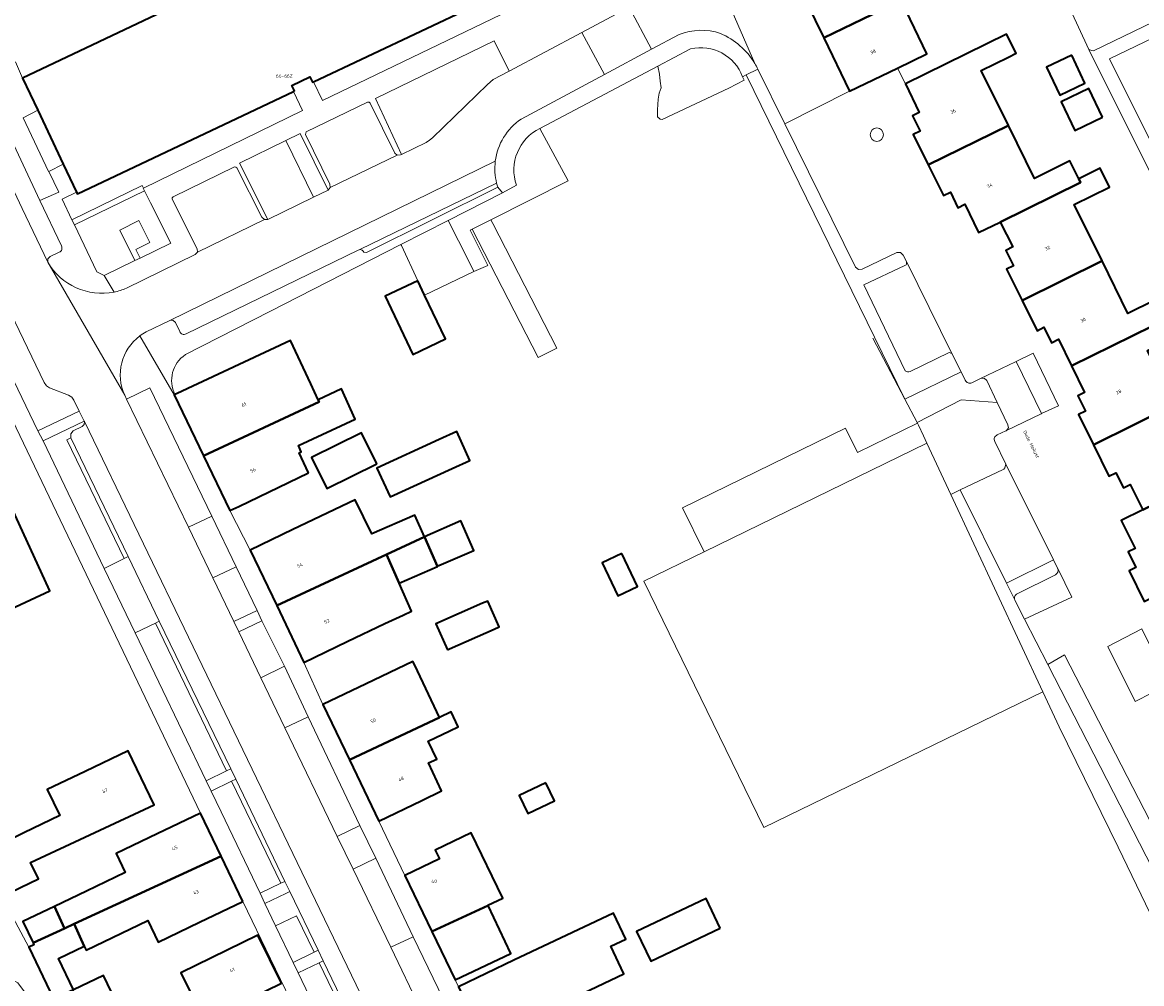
# Model space of a CAD drawing. Header units: metres. Extents: x 197700 to 204338, y 317132 to 325229.
# Tile 265 of 656: x 200290 to 200407, y 318997 to 319098. Entities that reach past the tile are written whole.
import ezdxf
from ezdxf.enums import TextEntityAlignment as Align

# ---------------------------------------------------------------- set-up
doc = ezdxf.new("R2010")
doc.units = ezdxf.units.M
for name, color, linetype, lineweight in [('B-WE-GR-BEPLANTING_CULTUUR_BODEMBEDEKKER-GV', 90, 'Continuous', 18), ('B-WE-GR-BEPLANTING_CULTUUR_BOSPLANTSOEN-GV', 90, 'Continuous', 18), ('B-WE-GR-BEPLANTING_CULTUUR_HEESTERS-GV', 90, 'Continuous', 18), ('B-WE-IE-TERREINAFSCHEIDING_KUNSTMATIG_HEKWERK-G', 20, 'IE-TERREINAFSCHEIDING-KUNSTMATIG', 18), ('B-WE-IE-TERREINAFSCHEIDING_KUNSTMATIG_MUUR-G', 90, 'IE-TERREINAFSCHEIDING-KUNSTMATIG-DICHT', 18), ('B-WE-OG-BEBOUWING-GV', 7, 'Continuous', 35), ('B-WE-OG-BEBOUWING-T18', 10, 'Continuous', 18), ('B-WE-OG-TERREIN_CULTUURSCHEIDING-GV', 7, 'Continuous', 18), ('B-WE-OG-TERREIN_ERF-GV', 7, 'Continuous', 18), ('B-WE-OG-TOPOGRAFIE-T18', 10, 'Continuous', 18), ('B-WE-VH-ONVERHARD-GV', 252, 'Continuous', 18), ('B-WE-VH-VERHARDING_ASFALT-GV', 252, 'Continuous', 18), ('B-WE-VH-VERHARDING_BETONSTRAATSTEEN-GV', 252, 'Continuous', 18), ('B-WE-VH-VERHARDING_OPEN-GV', 252, 'Continuous', 18), ('B-WE-VH-VERHARDING_STRAATBAKSTEEN-GV', 252, 'Continuous', 18), ('B-WE-VH-VERHARDING_TEGEL-GV', 252, 'Continuous', 18)]:
    doc.layers.add(name, color=color, linetype=linetype, lineweight=lineweight)
doc.styles.add('NLCS-ISO-M200-T18', font='NLCS-ISO.ttf', dxfattribs={"height": 0.36})
doc.linetypes.add('IE-TERREINAFSCHEIDING-KUNSTMATIG', pattern='A,4,[82,NLCS.SHX,S=0.75,R=90,X=0,Y=0],4,-2', length=10)
doc.linetypes.add('IE-TERREINAFSCHEIDING-KUNSTMATIG-DICHT', pattern='A,8,-1,[82,NLCS.SHX,S=0.75,R=90,X=0,Y=0],-1', length=10)

msp = doc.modelspace()

# ---------------------------------------------------------------- linework, layer by layer
at = {"layer": 'B-WE-GR-BEPLANTING_CULTUUR_BODEMBEDEKKER-GV'}
msp.add_lwpolyline([(200396.21, 319056.942), (200397.976, 319057.769), (200395.308, 319063.262), (200393.561, 319062.395)], close=True, dxfattribs=at)
at = {"layer": 'B-WE-GR-BEPLANTING_CULTUUR_BOSPLANTSOEN-GV'}
msp.add_lwpolyline([(200409.171, 319006.714), (200396.86, 319030.732), (200394.422, 319035.486), (200393.418, 319037.446), (200393.396, 319037.49), (200392.529, 319039.244), (200387.717, 319048.976), (200386.717, 319048.51), (200396.322, 319027.905), (200398.029, 319024.243), (200404.199, 319011.667), (200407.523, 319004.73), (200407.674, 319004.802), (200407.653, 319005.191), (200407.901, 319005.494), (200408.941, 319006.05)], dxfattribs=at)
at = {"layer": 'B-WE-GR-BEPLANTING_CULTUUR_HEESTERS-GV'}
for points in [[(200415.67, 319107.29), (200414.719, 319106.822), (200414.684, 319106.704), (200414.702, 319106.554), (200416.58, 319102.494), (200416.533, 319102.301), (200416.253, 319101.922), (200401.632, 319094.841), (200401.442, 319094.877), (200401.137, 319094.972), (200429.187, 319038.725), (200433.087, 319040.661), (200433.078, 319040.679), (200432.881, 319042.234)], [(200432.881, 319042.234), (200429.861, 319040.734), (200424.745, 319050.994), (200423.643, 319050.784), (200422.836, 319054.82), (200403.305, 319093.985), (200419.705, 319101.926), (200418.483, 319106.858)], [(200359.55, 319095.034), (200356.124, 319093.225), (200356.313, 319092.392), (200356.388, 319091.672), (200356.475, 319090.973), (200356.271, 319090.401), (200356.159, 319089.789), (200356.108, 319088.689), (200356.095, 319087.951), (200356.389, 319087.706), (200356.586, 319087.677), (200363.554, 319090.943), (200365.152, 319091.768), (200364.98, 319092.122)], [(200392.554, 319055.179), (200392.747, 319055.456), (200392.693, 319055.79), (200391.576, 319058.11), (200387.802, 319058.379), (200383.208, 319056.005), (200383.236, 319055.952), (200383.344, 319055.746), (200383.865, 319054.628), (200384.225, 319053.856), (200386.717, 319048.51), (200387.717, 319048.976), (200392.174, 319051.092), (200392.275, 319051.157), (200392.372, 319051.281), (200392.483, 319051.678), (200391.317, 319054.037)], [(200391.571, 319054.713), (200392.458, 319055.132), (200392.507, 319055.152), (200392.554, 319055.179)], [(200397.884, 319040.752), (200397.876, 319040.77), (200397.864, 319040.793), (200397.436, 319041.658), (200392.529, 319039.244), (200393.396, 319037.49)], [(200393.66, 319038.13), (200397.662, 319040.115)]]:
    msp.add_lwpolyline(points, dxfattribs=at)
for points in [[(200329.35, 319084.004), (200331.954, 319085.277), (200332.281, 319085.498), (200332.589, 319085.749), (200338.354, 319091.324), (200338.92, 319091.829), (200340.598, 319092.722), (200339.025, 319095.879), (200326.649, 319089.873)], [(200382.087, 319072.819), (200381.753, 319073.492), (200381.477, 319073.762), (200381.092, 319073.77), (200377.466, 319072.033), (200377.081, 319072.011), (200376.782, 319072.255), (200369.399, 319087.213), (200366.581, 319092.922), (200365.365, 319092.315), (200381.92, 319058.464), (200387.794, 319061.3), (200386.847, 319063.212), (200386.54, 319063.332), (200382.477, 319061.332), (200382.336, 319061.308), (200382.218, 319061.312), (200381.947, 319061.403), (200377.637, 319070.396), (200381.92, 319072.419), (200382.066, 319072.493), (200382.107, 319072.565)], [(200320.159, 319079.541), (200317.295, 319085.47), (200312.446, 319083.12), (200315.404, 319077.215)], [(200302.536, 319080.223), (200302.397, 319080.5), (200302.414, 319080.508), (200302.285, 319080.767), (200294.948, 319077.202), (200295.205, 319076.66)], [(200291.391, 319055.152), (200295.72, 319057.207), (200295.149, 319058.359), (200294.927, 319058.673), (200294.604, 319058.882), (200292.612, 319059.647), (200292.281, 319059.862), (200292.06, 319060.189), (200285.097, 319074.614), (200282.569, 319073.431)], [(200307.11, 319045.078), (200309.569, 319046.218), (200303.1, 319059.646), (200300.651, 319058.46)], [(200300.416, 319041.821), (200294.425, 319054.222), (200294.832, 319054.416), (200294.831, 319054.825), (200295.076, 319055.153), (200296.008, 319055.585), (200296.244, 319055.792), (200296.254, 319056.106), (200296.23, 319056.156), (200291.952, 319054.094), (200298.316, 319040.777)], [(200312.098, 319040.947), (200309.667, 319039.782), (200311.864, 319035.222), (200314.279, 319036.39)], [(200311.103, 319019.639), (200303.663, 319035.076), (200301.565, 319034.037), (200308.977, 319018.607)], [(200314.79, 319035.302), (200312.374, 319034.167), (200314.684, 319029.357), (200317.134, 319030.557)], [(200322.661, 319012.795), (200325.027, 319013.94), (200319.608, 319025.272), (200317.194, 319024.122)], [(200311.625, 319018.553), (200309.492, 319017.529), (200310.518, 319015.365), (200314.593, 319006.85), (200316.774, 319007.893)], [(200324.328, 319009.356), (200328.256, 319001.229), (200330.597, 319002.303), (200326.685, 319010.5)], [(200287.969, 318985.05), (200288.447, 318984.022), (200289.788, 318984.632), (200292.626, 318985.999), (200297.201, 318987.909), (200294.267, 318993.238), (200293.035, 318995.807), (200290.445, 319001.21), (200287.627, 319006.498), (200287.346, 319007.074), (200281.671, 319004.335), (200283.196, 319001.245), (200283.208, 319000.86), (200284.488, 318998.958), (200285.51, 318998.404), (200286.405, 318998.234), (200287.427, 318998.191), (200288.364, 318998.021), (200289.301, 318997.509), (200290.537, 318995.848), (200290.835, 318994.783), (200290.793, 318988.264), (200291.133, 318987.412), (200291.176, 318986.815)], [(200318.053, 318999.619), (200320.239, 319000.702), (200318.412, 319004.489), (200316.225, 319003.441)], [(200318.574, 318998.551), (200323.763, 318987.713), (200326.003, 318988.762), (200320.762, 318999.599)]]:
    msp.add_lwpolyline(points, close=True, dxfattribs=at)
for points in [[(200364.98, 319092.122, 0.3798895), (200359.55, 319095.034)], [(200391.317, 319054.037, -0.4661289), (200391.571, 319054.713)], [(200397.662, 319040.115, 0.396179), (200397.884, 319040.752)], [(200393.396, 319037.49, -0.4222195), (200393.66, 319038.13)]]:
    msp.add_lwpolyline(points, format="xyb", dxfattribs=at)
at = {"layer": 'B-WE-IE-TERREINAFSCHEIDING_KUNSTMATIG_HEKWERK-G'}
for points in [[(200378.596, 319064.809), (200381.92, 319058.464)], [(200381.92, 319058.464), (200383.208, 319056.005)], [(200383.208, 319056.005), (200383.236, 319055.952)], [(200383.236, 319055.952), (200383.344, 319055.746), (200383.865, 319054.628)], [(200383.865, 319054.628), (200384.225, 319053.856)], [(200384.225, 319053.856), (200386.717, 319048.51)], [(200386.717, 319048.51), (200396.322, 319027.905)], [(200396.322, 319027.905), (200398.029, 319024.243), (200404.199, 319011.667), (200407.523, 319004.73)], [(200290.445, 319001.21), (200287.627, 319006.498)]]:
    msp.add_lwpolyline(points, dxfattribs=at)
at = {"layer": 'B-WE-IE-TERREINAFSCHEIDING_KUNSTMATIG_MUUR-G'}
for points in [[(200329.304, 319074.603), (200315.63, 319067.617)], [(200329.348, 319074.509), (200329.304, 319074.603)], [(200331.076, 319070.809), (200329.348, 319074.509)]]:
    msp.add_lwpolyline(points, dxfattribs=at)
at = {"layer": 'B-WE-OG-BEBOUWING-GV'}
for points in [[(200337.536, 319113.151), (200336.964, 319114.354), (200289.801, 319091.978), (200291.381, 319088.645), (200294.051, 319083.012), (200295.439, 319080.084), (200295.525, 319079.903), (200318.088, 319090.602), (200318.177, 319090.644), (200317.925, 319091.227), (200319.801, 319092.117), (200320.069, 319091.552), (200320.192, 319091.61), (200342.579, 319102.226), (200342.712, 319102.289), (200342.574, 319102.576), (200341.218, 319101.933), (200338.891, 319106.818), (200340.015, 319107.26), (200340.112, 319107.007), (200340.397, 319107.137)], [(200373.458, 319096.188), (200381.537, 319100.094), (200378.841, 319105.671), (200372.971, 319102.833), (200370.761, 319101.766)], [(200373.458, 319096.188), (200376.155, 319090.61), (200381.168, 319093.035), (200384.234, 319094.518), (200382.057, 319099.019), (200381.537, 319100.094)], [(200384.368, 319082.923), (200392.74, 319087.034), (200389.905, 319092.789), (200392.744, 319094.187), (200393.533, 319094.576), (200392.536, 319096.591), (200381.987, 319091.374), (200383.434, 319088.411), (200382.72, 319088.06), (200383.509, 319086.452), (200382.792, 319086.097)], [(200399.348, 319094.386), (200396.716, 319093.145), (200398.098, 319090.212), (200400.731, 319091.452)], [(200402.574, 319087.893), (200401.129, 319090.896), (200398.231, 319089.501), (200399.676, 319086.499)], [(200392.74, 319087.034), (200384.368, 319082.923), (200385.963, 319079.71), (200386.68, 319080.066), (200387.467, 319078.448), (200388.185, 319078.831), (200389.601, 319075.872), (200391.865, 319076.956), (200400.273, 319081.085), (200400.089, 319081.459), (200399.164, 319083.336), (200395.46, 319081.511)], [(200391.865, 319076.956), (200393.202, 319074.348), (200392.483, 319073.998), (200393.271, 319072.378), (200392.555, 319072.027), (200394.187, 319068.746), (200402.521, 319072.886), (200399.613, 319078.79), (200403.301, 319080.607), (200402.336, 319082.566), (200400.089, 319081.459), (200400.273, 319081.085)], [(200407.974, 319068.752), (200405.224, 319067.398), (200402.521, 319072.886), (200394.187, 319068.746), (200395.752, 319065.602), (200396.448, 319065.96), (200397.243, 319064.34), (200397.969, 319064.71), (200399.328, 319061.936), (200409.948, 319067.151), (200408.928, 319069.222)], [(200331.076, 319070.809), (200327.65, 319069.203), (200330.535, 319063.136), (200333.95, 319064.757), (200331.779, 319069.329)], [(200401.614, 319053.698), (200410.057, 319057.877), (200407.261, 319063.553), (200410.85, 319065.32), (200409.948, 319067.151), (200399.328, 319061.936), (200400.686, 319059.162), (200399.987, 319058.807), (200400.781, 319057.205), (200400.06, 319056.85)], [(200308.699, 319052.543), (200320.77, 319058.19), (200320.677, 319058.39), (200319.896, 319060.063), (200317.787, 319064.581), (200305.949, 319059.056), (200305.713, 319058.947), (200305.637, 319058.911)], [(200319.653, 319050.753), (200318.675, 319052.857), (200318.905, 319052.964), (200318.604, 319053.611), (200324.532, 319056.367), (200323.114, 319059.523), (200320.677, 319058.39), (200320.77, 319058.19), (200308.699, 319052.543), (200311.456, 319046.811), (200312.365, 319047.254)], [(200406.777, 319046.885), (200415.018, 319050.91), (200417.18, 319051.975), (200416.251, 319053.861), (200415.577, 319053.529), (200412.858, 319052.19), (200410.057, 319057.877), (200401.614, 319053.698), (200403.235, 319050.41), (200403.959, 319050.767), (200404.748, 319049.179), (200405.468, 319049.527)], [(200326.787, 319051.705), (200325.183, 319054.951), (200319.957, 319052.368), (200321.561, 319049.121)], [(200333.297, 319054.225), (200326.804, 319051.258), (200328.179, 319048.249), (200334.672, 319051.215), (200336.51, 319052.055), (200335.135, 319055.065)], [(200415.018, 319050.91), (200406.777, 319046.885), (200404.525, 319045.784), (200405.982, 319042.861), (200405.251, 319042.501), (200406.055, 319040.882), (200405.334, 319040.535), (200406.93, 319037.332), (200415.255, 319041.456), (200412.389, 319047.274), (200415.19, 319048.653), (200415.947, 319049.026)], [(200283.034, 319045.577), (200286.129, 319038.886), (200282.5, 319037.345), (200283.725, 319034.46), (200284.654, 319034.759), (200288.077, 319036.328), (200292.66, 319038.428), (200288.275, 319048), (200283.017, 319045.614)], [(200318.032, 319044.828), (200313.555, 319042.678), (200316.331, 319036.899), (200327.804, 319042.231), (200331.754, 319044.067), (200330.748, 319046.354), (200326.254, 319044.377), (200324.527, 319047.947)], [(200331.754, 319044.067), (200333.108, 319040.989), (200333.28, 319041.072), (200336.904, 319042.659), (200335.55, 319045.737)], [(200333.108, 319040.989), (200331.754, 319044.067), (200327.804, 319042.231), (200329.122, 319039.235)], [(200323.688, 319033.13), (200327.631, 319035.023), (200329.533, 319035.888), (200330.409, 319036.309), (200329.122, 319039.235), (200327.804, 319042.231), (200316.331, 319036.899), (200319.181, 319030.966)], [(200352.356, 319042.326), (200350.31, 319041.344), (200351.961, 319037.909), (200354.006, 319038.891)], [(200334.155, 319032.291), (200334.366, 319032.384), (200339.025, 319034.431), (200339.555, 319034.664), (200338.367, 319037.368), (200337.837, 319037.135), (200332.967, 319034.994)], [(200323.927, 319020.802), (200333.337, 319025.209), (200330.741, 319030.667), (200330.552, 319031.064), (200325.676, 319028.731), (200321.166, 319026.573)], [(200326.992, 319014.396), (200331.503, 319016.554), (200333.55, 319017.533), (200332.181, 319020.456), (200333.06, 319020.868), (200332.164, 319022.741), (200334.399, 319023.818), (200335.291, 319024.247), (200334.555, 319025.796), (200333.337, 319025.209), (200323.927, 319020.802)], [(200296.325, 319019.572), (200292.375, 319017.684), (200293.683, 319014.988), (200289.937, 319013.157), (200287.692, 319012.06), (200285.445, 319010.961), (200287.346, 319007.074), (200287.627, 319006.498), (200291.463, 319008.374), (200290.637, 319010.063), (200303.536, 319016.08), (200300.835, 319021.728)], [(200344.437, 319018.39), (200341.651, 319017.047), (200342.555, 319015.169), (200345.342, 319016.512)], [(200310.532, 319010.725), (200308.371, 319015.228), (200303.864, 319013.066), (200299.574, 319011.008), (200300.523, 319009.028), (200296.472, 319007.086), (200293.124, 319005.481), (200294.182, 319003.186), (200295.172, 319003.643)], [(200338.399, 319005.557), (200338.382, 319005.593), (200339.941, 319006.33), (200336.645, 319013.164), (200332.886, 319011.352), (200333.324, 319010.442), (200329.712, 319008.7), (200332.532, 319002.851)], [(200312.796, 319006.006), (200310.532, 319010.725), (200295.172, 319003.643), (200296.236, 319001.335), (200296.436, 319000.918), (200302.867, 319004.001), (200303.944, 319001.758), (200308.289, 319003.843)], [(200362.653, 319003.212), (200361.17, 319006.316), (200353.905, 319002.846), (200355.388, 318999.741)], [(200293.124, 319005.481), (200289.818, 319003.896), (200290.887, 319001.667), (200294.182, 319003.186)], [(200338.399, 319005.557), (200332.532, 319002.851), (200334.968, 318997.8), (200340.769, 319000.543)], [(200338.077, 318991.353), (200347.743, 318995.972), (200347.678, 318996.11), (200352.581, 318998.427), (200351.211, 319001.325), (200352.785, 319002.069), (200351.503, 319004.781), (200341.092, 318999.86), (200335.317, 318997.075)], [(200293.035, 318995.807), (200295.112, 318996.77), (200293.543, 319000.044), (200296.236, 319001.335), (200295.172, 319003.643), (200294.182, 319003.186), (200290.887, 319001.667), (200290.982, 319001.468), (200290.445, 319001.21)], [(200316.826, 318997.459), (200314.352, 319002.485), (200306.335, 318998.54), (200308.809, 318993.513)], [(200294.267, 318993.238), (200299.465, 318995.73), (200298.246, 318998.273), (200295.112, 318996.77), (200293.035, 318995.807)]]:
    msp.add_lwpolyline(points, close=True, dxfattribs=at)
at = {"layer": 'B-WE-OG-TERREIN_CULTUURSCHEIDING-GV'}
msp.add_lwpolyline([(200426.483, 319067.127), (200426.814, 319068.07), (200427.266, 319068.146), (200424.825, 319079.409), (200421.752, 319093.659), (200419.705, 319101.926), (200403.305, 319093.985), (200422.836, 319054.82), (200421.32, 319062.4), (200420.572, 319065.794), (200424.916, 319066.382), (200425.613, 319066.462), (200426.098, 319066.574)], dxfattribs=at)
msp.add_lwpolyline([(200302.071, 319073.197), (200305.28, 319074.76), (200303.173, 319078.956), (200302.824, 319079.649), (200302.536, 319080.223), (200295.205, 319076.66), (200297.536, 319071.747), (200298.33, 319071.375), (200301.531, 319072.934), (200299.94, 319076.103), (200301.942, 319077.108), (200303.091, 319074.821), (200301.625, 319074.085)], close=True, dxfattribs=at)
at = {"layer": 'B-WE-OG-TERREIN_ERF-GV'}
for points in [[(200441.165, 319025.024), (200438.25, 319031.199), (200434.054, 319039.278), (200433.842, 319039.199), (200433.087, 319040.661), (200429.187, 319038.725), (200401.137, 319094.972), (200399.19, 319099.185), (200399.055, 319099.118), (200396.544, 319104.213), (200409.675, 319110.708), (200408.419, 319113.266), (200411.287, 319114.674), (200412.542, 319112.116), (200415, 319113.294), (200410.876, 319121.773), (200406.38, 319119.579)], [(200289.045, 319093.691), (200289.801, 319091.978), (200336.964, 319114.354)], [(200382.057, 319099.019), (200384.234, 319094.518), (200381.168, 319093.035), (200381.987, 319091.374), (200392.536, 319096.591), (200393.533, 319094.576), (200392.744, 319094.187), (200389.905, 319092.789), (200392.74, 319087.034), (200395.46, 319081.511), (200399.164, 319083.336), (200400.089, 319081.459), (200402.336, 319082.566), (200403.301, 319080.607), (200399.613, 319078.79), (200402.521, 319072.886), (200405.224, 319067.398), (200407.974, 319068.752)], [(200407.523, 319004.73), (200404.199, 319011.667), (200398.029, 319024.243), (200396.322, 319027.905), (200367.182, 319013.735), (200354.681, 319039.432), (200360.973, 319042.504), (200358.719, 319047.12), (200375.744, 319055.432), (200376.982, 319052.898), (200383.236, 319055.952), (200383.208, 319056.005), (200381.92, 319058.464), (200365.365, 319092.315), (200364.98, 319092.122), (200365.152, 319091.768), (200363.554, 319090.943), (200356.586, 319087.677), (200356.389, 319087.706), (200356.095, 319087.951), (200356.108, 319088.689), (200356.159, 319089.789), (200356.271, 319090.401), (200356.475, 319090.973), (200356.388, 319091.672), (200356.313, 319092.392), (200356.124, 319093.225), (200343.816, 319086.726), (200346.752, 319081.264), (200338.7, 319077.199), (200338.901, 319076.808), (200345.591, 319063.768), (200343.644, 319062.817), (200336.757, 319076.218), (200336.524, 319076.101), (200338.385, 319072.401), (200336.932, 319071.782), (200331.779, 319069.329), (200333.95, 319064.757), (200330.535, 319063.136), (200327.65, 319069.203), (200331.076, 319070.809), (200329.348, 319074.509), (200329.304, 319074.603), (200315.63, 319067.617), (200306.798, 319063.104)], [(200287.692, 319012.06), (200289.937, 319013.157), (200293.683, 319014.988), (200292.375, 319017.684), (200296.325, 319019.572), (200300.835, 319021.728), (200303.536, 319016.08), (200290.637, 319010.063), (200291.463, 319008.374), (200287.627, 319006.498), (200290.445, 319001.21), (200290.982, 319001.468), (200290.887, 319001.667), (200289.818, 319003.896), (200293.124, 319005.481), (200296.472, 319007.086), (200300.523, 319009.028), (200299.574, 319011.008), (200303.864, 319013.066), (200308.371, 319015.228), (200280.204, 319074.029)], [(200305.713, 319058.947), (200305.949, 319059.056), (200317.787, 319064.581), (200319.896, 319060.063), (200320.677, 319058.39), (200323.114, 319059.523), (200324.532, 319056.367), (200318.604, 319053.611), (200318.905, 319052.964), (200318.675, 319052.857), (200319.653, 319050.753), (200312.365, 319047.254), (200311.456, 319046.811), (200313.555, 319042.678), (200318.032, 319044.828), (200324.527, 319047.947), (200326.254, 319044.377), (200330.748, 319046.354), (200331.754, 319044.067), (200335.55, 319045.737), (200336.904, 319042.659), (200333.28, 319041.072), (200333.108, 319040.989), (200329.122, 319039.235), (200330.409, 319036.309), (200329.533, 319035.888), (200327.631, 319035.023), (200323.688, 319033.13), (200319.181, 319030.966), (200321.166, 319026.573), (200325.676, 319028.731), (200330.552, 319031.064), (200330.741, 319030.667), (200333.337, 319025.209), (200334.555, 319025.796), (200335.291, 319024.247), (200334.399, 319023.818), (200332.164, 319022.741), (200333.06, 319020.868), (200332.181, 319020.456), (200333.55, 319017.533), (200331.503, 319016.554), (200326.992, 319014.396), (200329.712, 319008.7), (200333.324, 319010.442), (200332.886, 319011.352), (200336.645, 319013.164), (200339.941, 319006.33), (200338.382, 319005.593)], [(200322.023, 318986.905), (200315.698, 319000), (200312.796, 319006.006), (200308.289, 319003.843), (200303.944, 319001.758), (200302.867, 319004.001), (200296.436, 319000.918), (200296.236, 319001.335), (200293.543, 319000.044), (200295.112, 318996.77), (200298.246, 318998.273), (200299.465, 318995.73)], [(200338.382, 319005.593), (200338.399, 319005.557), (200340.769, 319000.543), (200334.968, 318997.8), (200335.317, 318997.075), (200341.092, 318999.86), (200351.503, 319004.781), (200352.785, 319002.069), (200351.211, 319001.325), (200352.581, 318998.427), (200347.678, 318996.11)]]:
    msp.add_lwpolyline(points, dxfattribs=at)
for points in [[(200320.192, 319091.61), (200321.123, 319089.647), (200343.452, 319100.446), (200342.579, 319102.226)], [(200399.348, 319094.386), (200400.731, 319091.452), (200398.098, 319090.212), (200396.716, 319093.145)], [(200302.414, 319080.508), (200319.029, 319088.618), (200318.088, 319090.602), (200295.525, 319079.903), (200295.439, 319080.084), (200293.929, 319079.348), (200294.948, 319077.202), (200302.285, 319080.767)], [(200402.574, 319087.893), (200399.676, 319086.499), (200398.231, 319089.501), (200401.129, 319090.896)], [(200294.051, 319083.012), (200291.381, 319088.645), (200289.863, 319087.847), (200292.508, 319082.231), (200292.539, 319082.247)], [(200360.973, 319042.504), (200384.225, 319053.856), (200383.865, 319054.628), (200383.344, 319055.746), (200383.236, 319055.952), (200376.982, 319052.898), (200375.744, 319055.432), (200358.719, 319047.12)], [(200326.787, 319051.705), (200321.561, 319049.121), (200319.957, 319052.368), (200325.183, 319054.951)], [(200334.672, 319051.215), (200328.179, 319048.249), (200326.804, 319051.258), (200333.297, 319054.225), (200335.135, 319055.065), (200336.51, 319052.055)], [(200288.077, 319036.328), (200284.654, 319034.759), (200286.195, 319031.129), (200280.993, 319028.92), (200279.418, 319032.631), (200283.725, 319034.46), (200282.5, 319037.345), (200286.129, 319038.886), (200283.034, 319045.577), (200280.517, 319044.413), (200279.17, 319047.325), (200276.08, 319045.896), (200274.277, 319049.794), (200277.649, 319051.354), (200278.047, 319050.496), (200281.01, 319051.854), (200285.555, 319053.937), (200288.275, 319048), (200292.66, 319038.428)], [(200384.225, 319053.856), (200360.973, 319042.504), (200354.681, 319039.432), (200367.182, 319013.735), (200396.322, 319027.905), (200386.717, 319048.51)], [(200352.356, 319042.326), (200354.006, 319038.891), (200351.961, 319037.909), (200350.31, 319041.344)], [(200334.366, 319032.384), (200334.155, 319032.291), (200332.967, 319034.994), (200337.837, 319037.135), (200338.367, 319037.368), (200339.555, 319034.664), (200339.025, 319034.431)], [(200344.437, 319018.39), (200345.342, 319016.512), (200342.555, 319015.169), (200341.651, 319017.047)], [(200362.653, 319003.212), (200355.388, 318999.741), (200353.905, 319002.846), (200361.17, 319006.316)], [(200316.826, 318997.459), (200308.809, 318993.513), (200306.335, 318998.54), (200314.352, 319002.485)]]:
    msp.add_lwpolyline(points, close=True, dxfattribs=at)
msp.add_lwpolyline([(200306.798, 319063.104, 0.3814596), (200305.713, 319058.947)], format="xyb", dxfattribs=at)
at = {"layer": 'B-WE-VH-ONVERHARD-GV'}
for points in [[(200379.697, 319086.079, 1), (200378.303, 319086.079)], [(200378.303, 319086.079, 1), (200379.697, 319086.079)]]:
    msp.add_lwpolyline(points, format="xyb", dxfattribs=at)
at = {"layer": 'B-WE-VH-VERHARDING_ASFALT-GV'}
for points in [[(200343.452, 319100.446), (200321.123, 319089.647), (200320.192, 319091.61), (200320.069, 319091.552), (200319.801, 319092.117), (200317.925, 319091.227), (200318.177, 319090.644), (200318.088, 319090.602), (200319.029, 319088.618), (200302.414, 319080.508), (200302.397, 319080.5)], [(200300.647, 319070.039), (200307.833, 319073.557), (200308.06, 319073.811), (200308.034, 319074.152), (200305.435, 319079.338), (200305.431, 319079.49), (200305.537, 319079.602), (200311.925, 319082.713), (200312.062, 319082.693), (200312.187, 319082.631), (200314.786, 319077.45), (200315.049, 319077.213), (200315.404, 319077.215), (200312.446, 319083.12), (200317.295, 319085.47), (200318.791, 319086.195), (200321.695, 319080.292), (200321.907, 319080.559), (200321.896, 319080.9), (200319.346, 319086.086), (200319.384, 319086.229), (200319.426, 319086.371), (200325.832, 319089.476), (200325.98, 319089.477), (200326.094, 319089.38), (200328.653, 319084.137), (200328.918, 319083.928), (200329.255, 319083.958), (200329.35, 319084.004), (200326.649, 319089.873), (200339.025, 319095.879), (200340.598, 319092.722), (200348.191, 319096.762), (200352.835, 319099.233)], [(200302.397, 319080.5), (200302.536, 319080.223), (200302.824, 319079.649), (200303.173, 319078.956), (200305.28, 319074.76), (200302.071, 319073.197), (200301.531, 319072.934), (200298.33, 319071.375), (200299.348, 319069.638)]]:
    msp.add_lwpolyline(points, dxfattribs=at)
msp.add_lwpolyline([(200299.348, 319069.638, 0.0521852), (200300.647, 319070.039)], format="xyb", dxfattribs=at)
at = {"layer": 'B-WE-VH-VERHARDING_BETONSTRAATSTEEN-GV'}
for points in [[(200407.731, 319147.687), (200402.436, 319145.076), (200397.142, 319142.466), (200395.103, 319146.62), (200392.509, 319145.327), (200387.042, 319142.628), (200381.575, 319139.93), (200376.108, 319137.231), (200370.642, 319134.533), (200367.941, 319133.227), (200369.982, 319129.094), (200364.579, 319126.424), (200359.176, 319123.754), (200353.773, 319121.084), (200357.733, 319113.106), (200357.883, 319112.804), (200366.255, 319093.522)], [(200376.155, 319090.61), (200373.458, 319096.188), (200370.761, 319101.766)], [(200341.864, 319087.711), (200350.548, 319092.356), (200348.191, 319096.762), (200340.598, 319092.722), (200338.92, 319091.829), (200338.354, 319091.324), (200332.589, 319085.749), (200332.281, 319085.498), (200331.954, 319085.277), (200329.35, 319084.004), (200329.255, 319083.958), (200328.918, 319083.928), (200321.907, 319080.559), (200321.695, 319080.292), (200320.159, 319079.541), (200315.404, 319077.215), (200315.049, 319077.213), (200308.06, 319073.811), (200307.833, 319073.557), (200300.647, 319070.039)], [(200366.581, 319092.922), (200369.399, 319087.213), (200376.155, 319090.61)], [(200394.187, 319068.746), (200392.555, 319072.027), (200393.271, 319072.378), (200392.483, 319073.998), (200393.202, 319074.348), (200391.865, 319076.956), (200389.601, 319075.872), (200388.185, 319078.831), (200387.467, 319078.448), (200386.68, 319080.066), (200385.963, 319079.71), (200384.368, 319082.923), (200382.792, 319086.097), (200383.509, 319086.452), (200382.72, 319088.06), (200383.434, 319088.411), (200381.987, 319091.374), (200381.168, 319093.035), (200376.155, 319090.61), (200369.399, 319087.213), (200376.782, 319072.255), (200377.081, 319072.011), (200377.466, 319072.033), (200381.092, 319073.77), (200381.477, 319073.762), (200381.753, 319073.492), (200382.087, 319072.819), (200386.847, 319063.212), (200387.794, 319061.3), (200388.229, 319060.423)], [(200305.163, 319066.683), (200339.158, 319083.298)], [(200331.365, 318994.745), (200328.256, 319001.229), (200324.328, 319009.356), (200322.661, 319012.795), (200317.194, 319024.122), (200314.684, 319029.357), (200312.374, 319034.167), (200311.864, 319035.222), (200309.667, 319039.782), (200307.11, 319045.078), (200300.651, 319058.46), (200300.466, 319058.856), (200292.431, 319072.756), (200289.755, 319078.356)], [(200285.097, 319074.614), (200292.06, 319060.189), (200292.281, 319059.862), (200292.612, 319059.647), (200294.604, 319058.882), (200294.927, 319058.673), (200295.149, 319058.359), (200295.72, 319057.207), (200296.23, 319056.156), (200296.254, 319056.106), (200330.298, 318985.505)], [(200292.431, 319072.756), (200300.466, 319058.856)], [(200406.93, 319037.332), (200405.334, 319040.535), (200406.055, 319040.882), (200405.251, 319042.501), (200405.982, 319042.861), (200404.525, 319045.784), (200406.777, 319046.885), (200405.468, 319049.527), (200404.748, 319049.179), (200403.959, 319050.767), (200403.235, 319050.41), (200401.614, 319053.698), (200400.06, 319056.85), (200400.781, 319057.205), (200399.987, 319058.807), (200400.686, 319059.162), (200399.328, 319061.936), (200397.969, 319064.71), (200397.243, 319064.34), (200396.448, 319065.96), (200395.752, 319065.602), (200394.187, 319068.746)], [(200302.705, 319065.472), (200305.163, 319066.683)], [(200388.916, 319060.176), (200389.825, 319060.624), (200393.474, 319062.352), (200393.561, 319062.395), (200395.308, 319063.262), (200397.976, 319057.769), (200396.21, 319056.942), (200396.148, 319056.913), (200392.554, 319055.179), (200392.507, 319055.152), (200392.458, 319055.132), (200391.571, 319054.713)], [(200296.254, 319056.106), (200296.244, 319055.792), (200296.008, 319055.585), (200295.076, 319055.153), (200294.831, 319054.825), (200294.832, 319054.416), (200300.82, 319042.022), (200304.077, 319035.281), (200311.533, 319019.848), (200312.058, 319018.761), (200317.196, 319008.095), (200317.712, 319007.023), (200320.657, 319000.909), (200321.187, 318999.809), (200328.091, 318985.476)], [(200328.77, 318985.241), (200329.69, 318985.702), (200330.034, 318985.726), (200330.298, 318985.505), (200296.254, 319056.106)], [(200391.317, 319054.037), (200392.483, 319051.678), (200397.436, 319041.658), (200397.864, 319040.793), (200397.876, 319040.77), (200397.884, 319040.752), (200399.374, 319037.77), (200394.422, 319035.486), (200396.86, 319030.732), (200398.604, 319031.755), (200411.053, 319007.542)]]:
    msp.add_lwpolyline(points, dxfattribs=at)
for points in [[(200399.19, 319099.185), (200401.137, 319094.972), (200401.442, 319094.877), (200401.632, 319094.841), (200416.253, 319101.922), (200416.533, 319102.301), (200416.58, 319102.494), (200414.702, 319106.554), (200414.684, 319106.704), (200414.719, 319106.822)], [(200321.907, 319080.559), (200328.918, 319083.928), (200328.653, 319084.137), (200326.094, 319089.38), (200325.98, 319089.477), (200325.832, 319089.476), (200319.426, 319086.371), (200319.384, 319086.229), (200319.346, 319086.086), (200321.896, 319080.9)], [(200315.049, 319077.213), (200314.786, 319077.45), (200312.187, 319082.631), (200312.062, 319082.693), (200311.925, 319082.713), (200305.537, 319079.602), (200305.431, 319079.49), (200305.435, 319079.338), (200308.034, 319074.152), (200308.06, 319073.811)], [(200403.116, 319032.638), (200406.667, 319034.467), (200409.526, 319028.699), (200405.964, 319026.87)]]:
    msp.add_lwpolyline(points, close=True, dxfattribs=at)
for points in [[(200366.255, 319093.522, -0.0222101), (200366.581, 319092.922)], [(200339.158, 319083.298, -0.217042), (200341.864, 319087.711)], [(200378.303, 319086.079, -1), (200379.697, 319086.079)], [(200379.697, 319086.079, -1), (200378.303, 319086.079)], [(200299.348, 319069.638, -0.319522), (200292.431, 319072.756)], [(200300.647, 319070.039, -0.0521852), (200299.348, 319069.638)], [(200302.037, 319065.052, -0.0386879), (200302.705, 319065.472)], [(200300.466, 319058.856, -0.3554531), (200302.037, 319065.052)], [(200388.229, 319060.423, 0.4272613), (200388.916, 319060.176)], [(200391.571, 319054.713, 0.4661289), (200391.317, 319054.037)]]:
    msp.add_lwpolyline(points, format="xyb", dxfattribs=at)
at = {"layer": 'B-WE-VH-VERHARDING_OPEN-GV'}
for points in [[(200366.255, 319093.522), (200357.883, 319112.804)], [(200353.127, 319099.394), (200355.48, 319094.994), (200358.342, 319096.525)], [(200295.205, 319076.66), (200294.948, 319077.202), (200293.929, 319079.348), (200295.439, 319080.084), (200294.051, 319083.012), (200292.539, 319082.247), (200293.569, 319080.084), (200291.6, 319079.192), (200293.859, 319074.468)], [(200339.158, 319083.298), (200305.163, 319066.683), (200305.505, 319066.701), (200305.76, 319066.473), (200306.207, 319065.513)], [(200306.798, 319063.104), (200315.63, 319067.617), (200329.304, 319074.603), (200334.235, 319077.112), (200339.922, 319080.005), (200339.42, 319080.595), (200325.716, 319073.764), (200325.421, 319073.809)], [(200325.023, 319074.075), (200339.297, 319081.014)], [(200339.297, 319081.014), (200325.023, 319074.075)], [(200325.421, 319073.809), (200325.716, 319073.764), (200339.42, 319080.595), (200339.297, 319081.014)], [(200299.348, 319069.638), (200298.33, 319071.375), (200297.536, 319071.747), (200295.205, 319076.66)], [(200293.635, 319073.8), (200292.682, 319073.354), (200292.446, 319073.1), (200292.431, 319072.756)], [(200306.869, 319065.278), (200324.842, 319074.018)], [(200324.842, 319074.018), (200306.869, 319065.278)], [(200306.207, 319065.513), (200305.76, 319066.473), (200305.505, 319066.701), (200305.163, 319066.683), (200302.705, 319065.472)], [(200302.037, 319065.052), (200305.637, 319058.911), (200305.713, 319058.947)], [(200388.229, 319060.423), (200387.794, 319061.3), (200381.92, 319058.464), (200383.208, 319056.005)], [(200383.208, 319056.005), (200387.802, 319058.379), (200391.576, 319058.11), (200390.479, 319060.391), (200390.199, 319060.641), (200389.825, 319060.624), (200388.916, 319060.176)], [(200393.396, 319037.49), (200393.418, 319037.446), (200394.422, 319035.486), (200399.374, 319037.77), (200397.884, 319040.752)], [(200397.662, 319040.115), (200393.66, 319038.13)]]:
    msp.add_lwpolyline(points, dxfattribs=at)
for points in [[(200350.548, 319092.356), (200355.48, 319094.994), (200353.127, 319099.394), (200352.982, 319099.312), (200352.835, 319099.233), (200348.191, 319096.762)], [(200321.695, 319080.292), (200318.791, 319086.195), (200317.295, 319085.47), (200320.159, 319079.541)], [(200299.94, 319076.103), (200301.531, 319072.934), (200302.071, 319073.197), (200301.625, 319074.085), (200303.091, 319074.821), (200301.942, 319077.108)], [(200382.087, 319072.819), (200382.107, 319072.565), (200382.066, 319072.493), (200381.92, 319072.419), (200377.637, 319070.396), (200381.947, 319061.403), (200382.218, 319061.312), (200382.336, 319061.308), (200382.477, 319061.332), (200386.54, 319063.332), (200386.847, 319063.212)], [(200393.561, 319062.395), (200393.474, 319062.352), (200389.825, 319060.624), (200390.199, 319060.641), (200390.479, 319060.391), (200391.576, 319058.11), (200392.693, 319055.79), (200392.747, 319055.456), (200392.554, 319055.179), (200396.148, 319056.913), (200396.21, 319056.942)], [(200397.436, 319041.658), (200392.483, 319051.678), (200392.372, 319051.281), (200392.275, 319051.157), (200392.174, 319051.092), (200387.717, 319048.976), (200392.529, 319039.244)], [(200403.116, 319032.638), (200405.964, 319026.87), (200409.526, 319028.699), (200406.667, 319034.467)], [(200396.86, 319030.732), (200409.171, 319006.714), (200411.053, 319007.542), (200398.604, 319031.755)]]:
    msp.add_lwpolyline(points, close=True, dxfattribs=at)
for points in [[(200358.342, 319096.525, -0.180128), (200362.673, 319096.649)], [(200362.673, 319096.649, -0.1572057), (200366.255, 319093.522)], [(200339.297, 319081.014, -0.0923595), (200339.158, 319083.298)], [(200293.859, 319074.468, -0.4290923), (200293.635, 319073.8)], [(200324.842, 319074.018, -0.1198171), (200325.023, 319074.075)], [(200325.023, 319074.075, 0.1198171), (200324.842, 319074.018)], [(200325.023, 319074.075, -0.3360577), (200325.421, 319073.809)], [(200325.421, 319073.809, 0.3360577), (200325.023, 319074.075)], [(200292.431, 319072.756, 0.319522), (200299.348, 319069.638)], [(200302.705, 319065.472, 0.0386879), (200302.037, 319065.052)], [(200306.207, 319065.513, 0.4515947), (200306.869, 319065.278)], [(200306.869, 319065.278, -0.4515947), (200306.207, 319065.513)], [(200305.713, 319058.947, -0.3814596), (200306.798, 319063.104)], [(200388.916, 319060.176, -0.4272613), (200388.229, 319060.423)], [(200397.884, 319040.752, -0.396179), (200397.662, 319040.115)], [(200393.66, 319038.13, 0.4222195), (200393.396, 319037.49)]]:
    msp.add_lwpolyline(points, format="xyb", dxfattribs=at)
at = {"layer": 'B-WE-VH-VERHARDING_STRAATBAKSTEEN-GV'}
for points in [[(200362.673, 319096.649, 0.180128), (200358.342, 319096.525)], [(200366.255, 319093.522, 0.1572057), (200362.673, 319096.649)], [(200359.55, 319095.034, -0.3798895), (200364.98, 319092.122)], [(200366.581, 319092.922, 0.0222101), (200366.255, 319093.522)], [(200341.864, 319087.711, 0.217042), (200339.158, 319083.298)], [(200341.372, 319080.792, -0.3809266), (200343.816, 319086.726)], [(200343.816, 319086.726, 0.3809266), (200341.372, 319080.792)], [(200339.158, 319083.298, 0.0923595), (200339.297, 319081.014)], [(200293.635, 319073.8, 0.4290923), (200293.859, 319074.468)], [(200302.037, 319065.052, 0.3554531), (200300.466, 319058.856)]]:
    msp.add_lwpolyline(points, format="xyb", dxfattribs=at)
for points in [[(200358.342, 319096.525), (200355.48, 319094.994), (200350.548, 319092.356), (200341.864, 319087.711)], [(200343.816, 319086.726), (200356.124, 319093.225), (200359.55, 319095.034)], [(200282.636, 319093.459), (200289.755, 319078.356), (200292.431, 319072.756), (200292.446, 319073.1), (200292.682, 319073.354), (200293.635, 319073.8)], [(200293.859, 319074.468), (200291.6, 319079.192), (200286.337, 319090.387), (200284.781, 319093.661)], [(200364.98, 319092.122), (200365.365, 319092.315), (200366.581, 319092.922)], [(200341.372, 319080.792), (200339.922, 319080.005), (200334.235, 319077.112), (200336.383, 319072.867), (200336.932, 319071.782), (200338.385, 319072.401), (200336.524, 319076.101), (200336.757, 319076.218), (200338.7, 319077.199), (200346.752, 319081.264), (200343.816, 319086.726)], [(200339.297, 319081.014), (200339.42, 319080.595), (200339.922, 319080.005), (200341.372, 319080.792)], [(200335.317, 318997.075), (200334.968, 318997.8), (200332.532, 319002.851), (200329.712, 319008.7), (200326.992, 319014.396), (200323.927, 319020.802), (200321.166, 319026.573), (200319.181, 319030.966), (200316.331, 319036.899), (200313.555, 319042.678), (200311.456, 319046.811), (200308.699, 319052.543), (200305.637, 319058.911), (200302.037, 319065.052)], [(200300.466, 319058.856), (200300.651, 319058.46), (200303.1, 319059.646), (200309.569, 319046.218), (200312.098, 319040.947), (200314.279, 319036.39), (200314.79, 319035.302), (200317.134, 319030.557), (200319.608, 319025.272), (200325.027, 319013.94), (200326.685, 319010.5), (200330.597, 319002.303), (200333.715, 318995.84)]]:
    msp.add_lwpolyline(points, dxfattribs=at)
for points in [[(200331.076, 319070.809), (200331.779, 319069.329), (200336.932, 319071.782), (200336.383, 319072.867), (200334.235, 319077.112), (200329.304, 319074.603), (200329.348, 319074.509)], [(200336.757, 319076.218), (200343.644, 319062.817), (200345.591, 319063.768), (200338.901, 319076.808), (200338.7, 319077.199)], [(200309.667, 319039.782), (200312.098, 319040.947), (200309.569, 319046.218), (200307.11, 319045.078)], [(200303.663, 319035.076), (200304.077, 319035.281), (200300.82, 319042.022), (200300.416, 319041.821), (200298.316, 319040.777), (200301.565, 319034.037)], [(200314.79, 319035.302), (200314.279, 319036.39), (200311.864, 319035.222), (200312.374, 319034.167)], [(200314.684, 319029.357), (200317.194, 319024.122), (200319.608, 319025.272), (200317.134, 319030.557)], [(200322.661, 319012.795), (200324.328, 319009.356), (200326.685, 319010.5), (200325.027, 319013.94)], [(200320.657, 319000.909), (200317.712, 319007.023), (200317.287, 319006.82), (200315.108, 319005.775), (200316.225, 319003.441), (200318.412, 319004.489), (200320.239, 319000.702)], [(200333.715, 318995.84), (200330.597, 319002.303), (200328.256, 319001.229), (200331.365, 318994.745)]]:
    msp.add_lwpolyline(points, close=True, dxfattribs=at)
at = {"layer": 'B-WE-VH-VERHARDING_TEGEL-GV'}
for points in [[(200286.337, 319090.387), (200291.6, 319079.192), (200293.569, 319080.084), (200292.539, 319082.247), (200292.508, 319082.231), (200289.863, 319087.847), (200291.381, 319088.645), (200289.801, 319091.978), (200289.045, 319093.691)], [(200277.305, 319080.082), (200280.204, 319074.029), (200308.371, 319015.228)], [(200323.763, 318987.713), (200318.574, 318998.551), (200318.053, 318999.619), (200316.225, 319003.441), (200315.108, 319005.775), (200314.593, 319006.85), (200310.518, 319015.365), (200309.492, 319017.529), (200308.977, 319018.607), (200301.565, 319034.037), (200298.316, 319040.777), (200291.952, 319054.094), (200291.391, 319055.152), (200282.569, 319073.431), (200285.097, 319074.614), (200284.513, 319075.763), (200284.431, 319075.944), (200283.809, 319077.319)], [(200308.371, 319015.228), (200310.532, 319010.725), (200312.796, 319006.006), (200315.698, 319000), (200322.023, 318986.905)]]:
    msp.add_lwpolyline(points, dxfattribs=at)
for points in [[(200295.72, 319057.207), (200291.391, 319055.152), (200291.952, 319054.094), (200296.23, 319056.156)], [(200294.832, 319054.416), (200294.425, 319054.222), (200300.416, 319041.821), (200300.82, 319042.022)], [(200303.663, 319035.076), (200311.103, 319019.639), (200311.533, 319019.848), (200304.077, 319035.281)], [(200309.492, 319017.529), (200311.625, 319018.553), (200312.058, 319018.761), (200311.533, 319019.848), (200311.103, 319019.639), (200308.977, 319018.607)], [(200316.774, 319007.893), (200317.196, 319008.095), (200312.058, 319018.761), (200311.625, 319018.553)], [(200316.774, 319007.893), (200314.593, 319006.85), (200315.108, 319005.775), (200317.287, 319006.82), (200317.712, 319007.023), (200317.196, 319008.095)], [(200320.762, 318999.599), (200321.187, 318999.809), (200320.657, 319000.909), (200320.239, 319000.702), (200318.053, 318999.619), (200318.574, 318998.551)], [(200321.187, 318999.809), (200320.762, 318999.599), (200326.003, 318988.762), (200326.271, 318988.207), (200327.695, 318985.263), (200328.091, 318985.476)]]:
    msp.add_lwpolyline(points, close=True, dxfattribs=at)

# ---------------------------------------------------------------- texts
at = {"layer": 'B-WE-OG-BEBOUWING-T18', "style": 'NLCS-ISO-M200-T18'}
for s, rotation, p in [('38', 25.8, (200378.603, 319094.737)), ('36', 26.1, (200386.954, 319088.511)), ('34', 25.9, (200390.787, 319080.767)), ('32', 25.9, (200396.816, 319074.235)), ('30', 26.1, (200400.532, 319066.717)), ('28', 26.3, (200404.248, 319059.216)), ('61', 25, (200312.91, 319057.891)), ('56', 25.6, (200313.862, 319051.036)), ('54', 25.6, (200318.75, 319041.102)), ('52', 25.6, (200321.563, 319035.246)), ('50', 25.5, (200326.413, 319024.874)), ('48', 25.5, (200329.326, 319018.786)), ('47', 25.5, (200298.395, 319017.559)), ('45', 25.6, (200305.689, 319011.572)), ('43', 25.6, (200307.901, 319006.961)), ('41', 26.2, (200311.69, 318998.835))]:
    msp.add_text(s, height=0.36, rotation=rotation, dxfattribs=at).set_placement(p, align=Align.MIDDLE)
for s, p in [('66-66Z', (200317.139, 319092.21)), ('40', (200332.772, 319008.109))]:
    msp.add_text(s, height=0.36, dxfattribs=at).set_placement(p, align=Align.MIDDLE)
at = {"layer": 'B-WE-OG-TOPOGRAFIE-T18', "style": 'NLCS-ISO-M200-T18'}
msp.add_text('Oude Heilust', height=0.36, rotation=296.4, dxfattribs=at).set_placement((200395.129, 319053.751), align=Align.MIDDLE)

doc.saveas('drawing.dxf')
